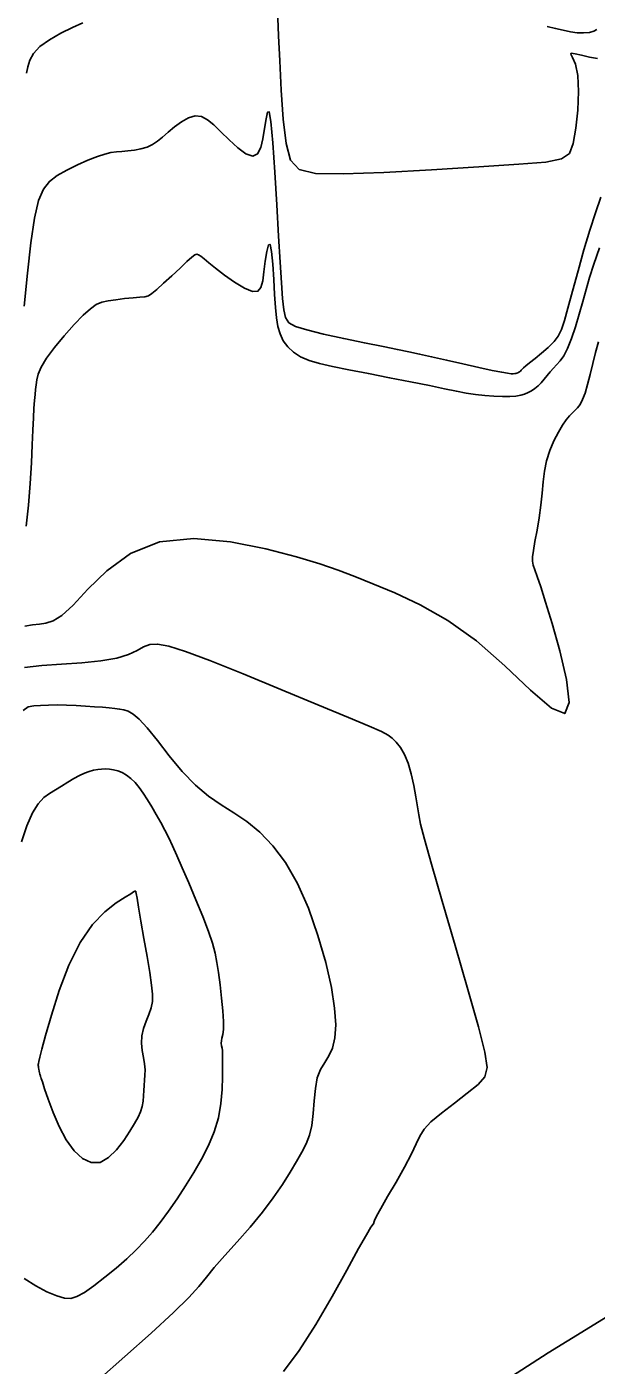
# Model space of a CAD drawing. Extents: x 2566142 to 2571431, y 418755 to 421584.
# Drawn here: x 2567635.8 to 2567768.3, y 419469.3 to 419780.6 of the extents above; entities that cross this region are included whole.
import ezdxf

# ---------------------------------------------------------------- set-up
doc = ezdxf.new("R2010")
doc.units = 0
doc.layers.add('Contour_ADS_Major', color=7, linetype='Continuous')
doc.layers.add('Contour_ADS_Minor', color=7, linetype='Continuous')

msp = doc.modelspace()

# ---------------------------------------------------------------- linework, layer by layer
at = {"layer": 'Contour_ADS_Major'}
for points in [[(2567756.9, 419780.73), (2567758.86, 419780.26), (2567760.65, 419779.83), (2567762.31, 419779.48), (2567763.89, 419779.26), (2567765.38, 419779.22), (2567766.71, 419779.33)], [(2567766.71, 419779.33), (2567767.76, 419779.6), (2567768.43, 419779.98)], [(2567635.29, 419631.59), (2567639.35, 419632.05), (2567643.92, 419632.4), (2567648.64, 419632.73), (2567653.08, 419633.16), (2567656.81, 419633.77), (2567659.54, 419634.6), (2567661.5, 419635.54), (2567663.03, 419636.38), (2567664.5, 419636.95), (2567666.28, 419637.07), (2567668.86, 419636.58), (2567672.74, 419635.34), (2567678.43, 419633.2), (2567686.14, 419630.11), (2567694.92, 419626.52), (2567703.52, 419622.95), (2567710.7, 419619.97), (2567715.52, 419617.95), (2567718.36, 419616.71), (2567719.92, 419615.9), (2567720.87, 419615.18), (2567721.8, 419614.26), (2567722.76, 419613.02), (2567723.7, 419611.4), (2567724.55, 419609.35), (2567725.28, 419606.85), (2567725.88, 419604.13), (2567726.35, 419601.49), (2567726.71, 419599.19), (2567727.01, 419597.33), (2567727.47, 419595.14), (2567728.37, 419591.64), (2567730, 419585.85), (2567732.5, 419577.23), (2567735.49, 419566.98), (2567738.46, 419556.71), (2567740.92, 419548.04), (2567742.42, 419542.17), (2567742.91, 419538.59), (2567742.37, 419536.39), (2567740.81, 419534.63), (2567738.32, 419532.58)], [(2567738.32, 419532.58), (2567735.33, 419530.28), (2567732.34, 419527.98), (2567729.87, 419525.91), (2567728.28, 419524.2), (2567727.28, 419522.62), (2567726.45, 419520.84), (2567725.37, 419518.5), (2567723.72, 419515.41), (2567721.74, 419511.93), (2567719.77, 419508.56), (2567718.17, 419505.78), (2567717.21, 419503.97), (2567716.76, 419502.97), (2567716.61, 419502.52), (2567716.56, 419502.34), (2567716.4, 419502.12), (2567715.9, 419501.39), (2567714.85, 419499.66), (2567713.02, 419496.44), (2567710.29, 419491.45), (2567706.87, 419485.29), (2567703.08, 419478.79), (2567699.23, 419472.77), (2567695.56, 419467.88)]]:
    msp.add_lwpolyline(points, dxfattribs=at)
at = {"layer": 'Contour_ADS_Minor'}
for points in [[(2567635.81, 419769.84), (2567636.06, 419771.35), (2567636.52, 419772.88), (2567637.41, 419774.45), (2567638.91, 419776.03), (2567641.12, 419777.61), (2567643.77, 419779.12), (2567646.48, 419780.47), (2567648.86, 419781.58)], [(2567694.23, 419782.62), (2567694.42, 419778.52), (2567694.68, 419772.69), (2567695.02, 419765.89), (2567695.5, 419759.14), (2567696.16, 419753.46), (2567697.17, 419749.63), (2567699.2, 419747.46), (2567703.03, 419746.54), (2567709.47, 419746.43), (2567718.89, 419746.77), (2567729.98, 419747.35), (2567741.04, 419748.03)], [(2567741.04, 419748.03), (2567750.34, 419748.66), (2567756.6, 419749.18), (2567760.24, 419749.89), (2567762.08, 419751.2), (2567762.97, 419753.51), (2567763.6, 419757.03), (2567764.04, 419761.27), (2567764.21, 419765.59), (2567764.03, 419769.31), (2567763.48, 419771.91), (2567762.82, 419773.49), (2567762.39, 419774.27), (2567762.51, 419774.48), (2567763.4, 419774.34), (2567764.9, 419774), (2567766.71, 419773.6), (2567768.58, 419773.28)], [(2567635.26, 419715.67), (2567636.03, 419723.35), (2567636.81, 419730.37), (2567637.63, 419736.13), (2567638.56, 419740.21), (2567639.69, 419742.9), (2567641.12, 419744.67), (2567642.93, 419746.01), (2567645.16, 419747.28), (2567647.62, 419748.51), (2567650.07, 419749.59), (2567652.26, 419750.45), (2567654.01, 419751.02), (2567655.43, 419751.36), (2567656.68, 419751.54), (2567657.95, 419751.66), (2567659.37, 419751.77), (2567660.89, 419751.95), (2567662.4, 419752.22), (2567663.82, 419752.64), (2567665.08, 419753.25), (2567666.25, 419754.04), (2567667.44, 419755), (2567668.73, 419756.12), (2567670.21, 419757.35), (2567671.81, 419758.53), (2567673.45, 419759.44), (2567675.01, 419759.9), (2567676.46, 419759.75), (2567677.86, 419759.02), (2567679.34, 419757.81), (2567681, 419756.19), (2567682.91, 419754.31), (2567684.92, 419752.49), (2567686.82, 419751.12), (2567688.41, 419750.57), (2567689.55, 419751.11), (2567690.3, 419752.56)], [(2567690.3, 419752.56), (2567690.79, 419754.61), (2567691.16, 419756.97), (2567691.5, 419759.25), (2567691.85, 419760.79), (2567692.23, 419760.82), (2567692.64, 419758.59), (2567693.08, 419753.67), (2567693.54, 419746.84), (2567693.99, 419739.22), (2567694.4, 419731.93), (2567694.75, 419725.86), (2567695.06, 419721.09), (2567695.36, 419717.45), (2567695.66, 419714.82), (2567696.05, 419713.02), (2567696.84, 419711.81), (2567698.36, 419710.93), (2567700.98, 419710.11), (2567704.88, 419709.17), (2567709.57, 419708.13), (2567714.4, 419707.12), (2567718.71, 419706.25), (2567722.05, 419705.57), (2567724.72, 419705.03), (2567727.21, 419704.51), (2567730.02, 419703.89), (2567733.49, 419703.11), (2567737.3, 419702.24), (2567741.01, 419701.4), (2567744.13, 419700.71), (2567746.32, 419700.27), (2567747.71, 419700.03), (2567748.53, 419699.94), (2567749.01, 419699.93), (2567749.36, 419699.96), (2567749.64, 419700), (2567749.87, 419700.07), (2567750.08, 419700.16), (2567750.28, 419700.27), (2567750.48, 419700.4), (2567750.67, 419700.56), (2567750.86, 419700.75), (2567751.05, 419700.97), (2567751.36, 419701.29), (2567751.9, 419701.77), (2567752.78, 419702.5), (2567754.07, 419703.51), (2567755.6, 419704.74), (2567757.15, 419706.07), (2567758.5, 419707.4), (2567759.49, 419708.7), (2567760.23, 419710.23), (2567760.92, 419712.29), (2567761.73, 419715.21), (2567762.81, 419719.18), (2567764.09, 419723.84), (2567765.46, 419728.72), (2567766.84, 419733.35), (2567768.13, 419737.37), (2567769.41, 419740.97)], [(2567654.75, 419716.89), (2567656.59, 419717.16), (2567658.61, 419717.4), (2567660.55, 419717.59), (2567662.17, 419717.74), (2567663.29, 419717.86), (2567664.12, 419718.09), (2567664.94, 419718.59), (2567666.06, 419719.52), (2567667.67, 419720.97), (2567669.58, 419722.73), (2567671.49, 419724.51), (2567673.1, 419726.01), (2567674.21, 419727.03), (2567674.91, 419727.57), (2567675.37, 419727.74), (2567675.79, 419727.61), (2567676.31, 419727.25), (2567677.07, 419726.63), (2567678.18, 419725.72), (2567679.76, 419724.46), (2567681.84, 419722.88), (2567684.19, 419721.23), (2567686.47, 419719.85), (2567688.35, 419719.07), (2567689.6, 419719.14), (2567690.32, 419720), (2567690.72, 419721.55), (2567691, 419723.65), (2567691.32, 419726.1), (2567691.69, 419728.38), (2567692.08, 419729.89), (2567692.45, 419730.02), (2567692.78, 419728.39), (2567693.06, 419725.45), (2567693.3, 419721.88), (2567693.5, 419718.34), (2567693.68, 419715.36), (2567693.9, 419712.94), (2567694.24, 419710.94), (2567694.75, 419709.2), (2567695.52, 419707.62), (2567696.56, 419706.18), (2567697.89, 419704.93), (2567699.53, 419703.87), (2567701.51, 419703.02), (2567703.96, 419702.29), (2567706.99, 419701.6), (2567710.77, 419700.85), (2567715.31, 419699.96), (2567720.25, 419699), (2567725.14, 419698.04), (2567729.5, 419697.17), (2567732.99, 419696.45), (2567735.77, 419695.88), (2567738.09, 419695.44), (2567740.23, 419695.11), (2567742.39, 419694.87), (2567744.53, 419694.71), (2567746.52, 419694.64), (2567748.25, 419694.65), (2567749.64, 419694.74), (2567750.74, 419694.92), (2567751.65, 419695.19), (2567752.46, 419695.54), (2567753.25, 419695.98), (2567754.03, 419696.51), (2567754.79, 419697.13), (2567755.52, 419697.85), (2567756.23, 419698.67), (2567756.92, 419699.54), (2567757.62, 419700.41), (2567758.34, 419701.25), (2567759.1, 419702.03), (2567759.91, 419702.92), (2567760.76, 419704.11), (2567761.64, 419705.8), (2567762.56, 419708.1), (2567763.47, 419710.85), (2567764.36, 419713.82), (2567765.2, 419716.75), (2567765.97, 419719.51), (2567766.78, 419722.3), (2567767.78, 419725.45), (2567769.08, 419729.25)], [(2567635.69, 419664.5), (2567636.24, 419669.33), (2567636.63, 419674.39), (2567636.9, 419679.2), (2567637.1, 419683.36), (2567637.25, 419686.84), (2567637.37, 419689.68), (2567637.48, 419691.94), (2567637.61, 419693.7), (2567637.76, 419695.08), (2567637.9, 419696.24), (2567638.04, 419697.32), (2567638.19, 419698.48), (2567638.51, 419699.83), (2567639.18, 419701.48), (2567640.39, 419703.54), (2567642.25, 419706.06), (2567644.51, 419708.78), (2567646.86, 419711.39), (2567648.97, 419713.56), (2567650.63, 419715.07), (2567651.98, 419716.01), (2567653.27, 419716.55), (2567654.75, 419716.89)], [(2567754.6, 419652.75), (2567754.03, 419654.33), (2567753.66, 419655.43), (2567753.48, 419656.33), (2567753.49, 419657.36), (2567753.69, 419658.83), (2567754.06, 419660.94), (2567754.54, 419663.56), (2567755.03, 419666.45), (2567755.45, 419669.38), (2567755.73, 419672.15), (2567755.98, 419674.76), (2567756.29, 419677.26), (2567756.78, 419679.7), (2567757.54, 419682.08), (2567758.48, 419684.34), (2567759.5, 419686.35), (2567760.48, 419688), (2567761.34, 419689.22), (2567762.08, 419690.11), (2567762.74, 419690.78), (2567763.35, 419691.37), (2567763.95, 419692.01), (2567764.54, 419692.81), (2567765.13, 419693.91), (2567765.71, 419695.42), (2567766.31, 419697.41), (2567766.91, 419699.77), (2567767.53, 419702.31), (2567768.16, 419704.87), (2567768.82, 419707.32)], [(2567635.37, 419641.2), (2567637.19, 419641.5), (2567638.77, 419641.71), (2567640.29, 419641.92), (2567641.96, 419642.46), (2567643.99, 419643.73), (2567646.63, 419646.12), (2567650.07, 419649.83), (2567654.48, 419654.12), (2567659.98, 419658.09), (2567666.73, 419660.81), (2567674.69, 419661.6), (2567683.21, 419660.86), (2567691.45, 419659.22), (2567698.58, 419657.33), (2567704.03, 419655.7), (2567708.31, 419654.25), (2567712.16, 419652.78), (2567716.34, 419651.09), (2567721.44, 419648.96), (2567727.34, 419646.17), (2567733.78, 419642.52), (2567740.46, 419637.78), (2567747.06, 419632), (2567753.06, 419626.31), (2567757.9, 419622.14), (2567761, 419620.87), (2567762, 419623.44), (2567761.39, 419628.81), (2567759.84, 419635.46), (2567758.04, 419641.87), (2567756.55, 419646.83), (2567755.42, 419650.35), (2567754.6, 419652.75)], [(2567634.98, 419621.6), (2567636.18, 419622.49), (2567637.48, 419622.71), (2567639.05, 419622.8), (2567640.87, 419622.87)], [(2567640.87, 419622.87), (2567642.89, 419622.89), (2567645.05, 419622.86), (2567647.29, 419622.77), (2567649.51, 419622.64), (2567651.6, 419622.49), (2567653.45, 419622.35), (2567655, 419622.22), (2567656.29, 419622.09), (2567657.41, 419621.94), (2567658.43, 419621.74), (2567659.44, 419621.42), (2567660.59, 419620.77), (2567662.01, 419619.56), (2567663.86, 419617.54), (2567666.23, 419614.6), (2567669, 419611.07), (2567672.01, 419607.45), (2567675.09, 419604.2), (2567678.11, 419601.67), (2567681.08, 419599.65), (2567684.04, 419597.81), (2567687.02, 419595.79), (2567690.05, 419593.3), (2567693.08, 419590.15), (2567696.02, 419586.23), (2567698.8, 419581.39), (2567701.34, 419575.6), (2567703.57, 419569.28), (2567705.38, 419562.97), (2567706.7, 419557.19), (2567707.46, 419552.37), (2567707.71, 419548.49), (2567707.52, 419545.43), (2567706.96, 419543.07), (2567706.12, 419541.25), (2567705.15, 419539.7), (2567704.2, 419538.11), (2567703.43, 419536.17), (2567702.97, 419533.66), (2567702.7, 419530.78), (2567702.48, 419527.84), (2567702.16, 419525.11), (2567701.62, 419522.81), (2567700.84, 419520.79), (2567699.82, 419518.84), (2567698.57, 419516.71), (2567697.08, 419514.22), (2567695.3, 419511.39), (2567693.18, 419508.28), (2567690.68, 419504.94), (2567687.8, 419501.46), (2567684.78, 419498.02), (2567681.9, 419494.81), (2567679.47, 419492.04), (2567677.61, 419489.79), (2567675.85, 419487.64), (2567673.51, 419485.08), (2567669.95, 419481.56), (2567664.78, 419476.79), (2567658.66, 419471.32), (2567652.52, 419465.93)], [(2567634.58, 419591.05), (2567635.88, 419594.77), (2567637.18, 419597.78), (2567638.49, 419599.91), (2567639.8, 419601.33), (2567641.15, 419602.31), (2567642.53, 419603.14), (2567643.95, 419604.01), (2567645.37, 419604.92), (2567646.76, 419605.78), (2567648.07, 419606.51), (2567649.27, 419607.06), (2567650.37, 419607.44), (2567651.38, 419607.7), (2567652.33, 419607.87), (2567653.25, 419607.98), (2567654.14, 419608.02), (2567655.05, 419607.98), (2567656, 419607.84), (2567656.99, 419607.57), (2567658.02, 419607.15), (2567659.05, 419606.58), (2567660.06, 419605.82), (2567661.03, 419604.87), (2567661.98, 419603.72), (2567662.93, 419602.38), (2567663.9, 419600.86), (2567664.93, 419599.18), (2567665.97, 419597.39), (2567666.99, 419595.55), (2567667.96, 419593.75), (2567668.85, 419592), (2567669.75, 419590.11), (2567670.77, 419587.87), (2567672.01, 419585.04), (2567673.52, 419581.52), (2567675.17, 419577.6), (2567676.76, 419573.69), (2567678.09, 419570.22), (2567679.03, 419567.45), (2567679.65, 419565.16), (2567680.08, 419563.01), (2567680.43, 419560.63), (2567680.81, 419557.79), (2567681.17, 419554.72), (2567681.46, 419551.76), (2567681.61, 419549.25), (2567681.58, 419547.44), (2567681.43, 419546.23), (2567681.25, 419545.41), (2567681.11, 419544.79), (2567681.09, 419544.2), (2567681.16, 419543.61), (2567681.26, 419543.05), (2567681.35, 419542.52), (2567681.38, 419542.02), (2567681.38, 419541.36), (2567681.36, 419540.32), (2567681.35, 419538.71), (2567681.35, 419536.38), (2567681.27, 419533.47), (2567681, 419530.23), (2567680.42, 419526.88), (2567679.44, 419523.6), (2567678.12, 419520.4), (2567676.52, 419517.25), (2567674.71, 419514.13), (2567672.79, 419511.03), (2567670.8, 419508), (2567668.81, 419505.14), (2567666.89, 419502.53), (2567665.06, 419500.23), (2567663.23, 419498.15), (2567661.28, 419496.15), (2567659.09, 419494.09), (2567656.6, 419491.92), (2567653.97, 419489.76), (2567651.44, 419487.81), (2567649.25, 419486.27), (2567647.52, 419485.29), (2567646.07, 419484.87), (2567644.6, 419484.94), (2567642.83, 419485.48), (2567640.54, 419486.42), (2567637.91, 419487.76), (2567635.21, 419489.46)], [(2567773.67, 419482.36), (2567765.99, 419477.65), (2567757.14, 419472.21), (2567748.57, 419466.68)]]:
    msp.add_lwpolyline(points, dxfattribs=at)
msp.add_lwpolyline([(2567638.55, 419539.53), (2567638.62, 419539.99), (2567638.84, 419540.95), (2567639.33, 419542.83), (2567640.21, 419546.03), (2567641.58, 419550.77), (2567643.41, 419556.47), (2567645.65, 419562.36), (2567648.26, 419567.68), (2567651.12, 419571.8), (2567654.01, 419574.79), (2567656.63, 419576.85), (2567658.7, 419578.19), (2567660.01, 419579), (2567660.7, 419579.43), (2567660.97, 419579.6), (2567661.03, 419579.63), (2567661.06, 419579.64), (2567661.09, 419579.63), (2567661.11, 419579.62), (2567661.13, 419579.61), (2567661.15, 419579.59), (2567661.17, 419579.57), (2567661.18, 419579.54), (2567661.19, 419579.52), (2567661.21, 419579.44), (2567661.29, 419579.02), (2567661.48, 419577.94), (2567661.84, 419575.85), (2567662.41, 419572.58), (2567663.1, 419568.56), (2567663.81, 419564.38), (2567664.43, 419560.63), (2567664.88, 419557.75), (2567665.1, 419555.61), (2567665.09, 419553.94), (2567664.81, 419552.45), (2567664.26, 419550.93), (2567663.59, 419549.32), (2567662.97, 419547.66), (2567662.58, 419545.96), (2567662.52, 419544.25), (2567662.71, 419542.55), (2567663, 419540.92), (2567663.25, 419539.41), (2567663.35, 419538.05), (2567663.32, 419536.8), (2567663.22, 419535.6), (2567663.12, 419534.41), (2567663.05, 419533.2), (2567662.99, 419531.96), (2567662.88, 419530.71), (2567662.67, 419529.49), (2567662.3, 419528.29), (2567661.74, 419527.01), (2567660.93, 419525.53), (2567659.83, 419523.74), (2567658.42, 419521.61), (2567656.74, 419519.43), (2567654.87, 419517.6), (2567652.88, 419516.5), (2567650.84, 419516.46), (2567648.82, 419517.41), (2567646.87, 419519.22), (2567645.04, 419521.75), (2567643.4, 419524.84), (2567641.99, 419528.11), (2567640.84, 419531.18), (2567639.99, 419533.64), (2567639.46, 419535.2), (2567639.18, 419536.02), (2567639.08, 419536.34), (2567639.05, 419536.42), (2567639.03, 419536.49), (2567639, 419536.59), (2567638.96, 419536.76), (2567638.9, 419537.01), (2567638.82, 419537.35), (2567638.74, 419537.75), (2567638.66, 419538.15), (2567638.59, 419538.5), (2567638.54, 419538.78), (2567638.52, 419539.01), (2567638.52, 419539.24), (2567638.55, 419539.53)], close=True, dxfattribs=at)

doc.saveas('drawing.dxf')
